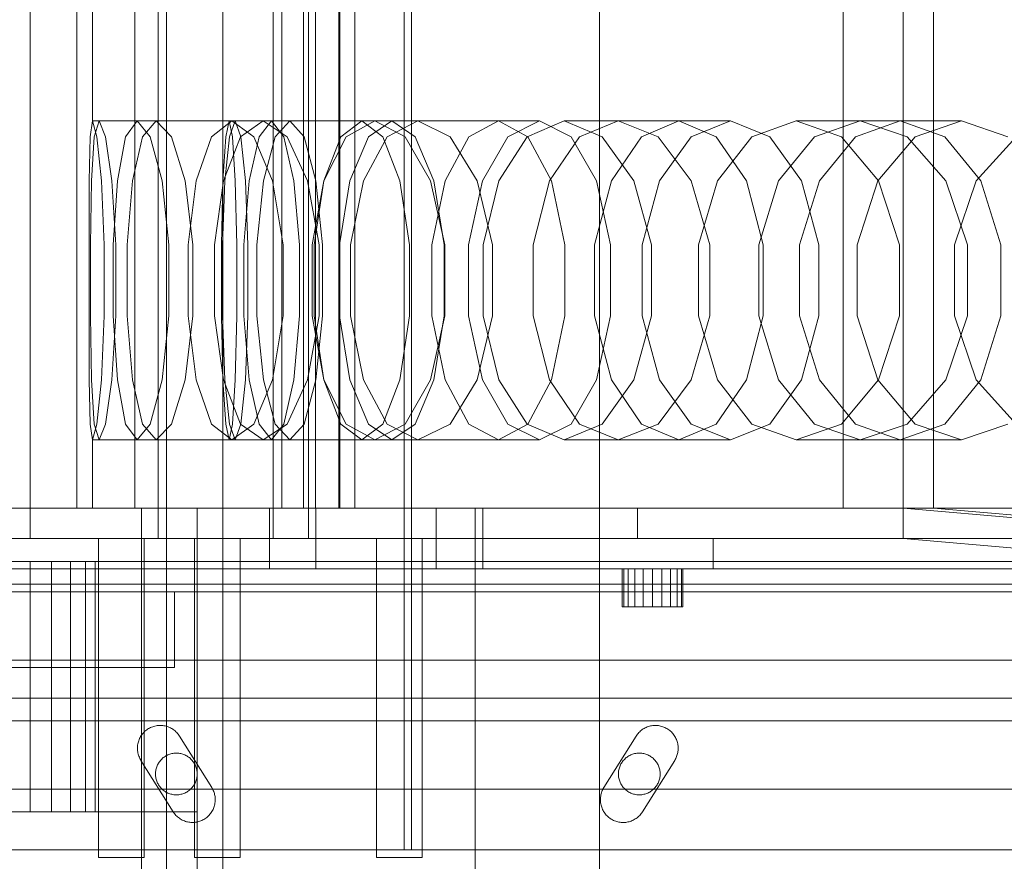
# Model space of a CAD drawing. Header units: millimetres. Extents: x -2233 to 61924, y -68080 to 6847.
# Tile 572 of 656: x 24849 to 24978, y -18206 to -18096. Entities that reach past the tile are written whole.
import ezdxf

# ---------------------------------------------------------------- set-up
doc = ezdxf.new("R2010")
doc.units = ezdxf.units.MM
for name, color, linetype, lineweight in [('superior_briquetadora', 7, 'Continuous', 0), ('superior_C02', 7, 'Continuous', 0), ('superior_C02-briq', 7, 'Continuous', 0), ('superior_C05', 7, 'Continuous', 0)]:
    doc.layers.add(name, color=color, linetype=linetype, lineweight=lineweight)

msp = doc.modelspace()

# ---------------------------------------------------------------- linework, layer by layer
at = {"layer": 'superior_briquetadora'}
for p, q in [((24850.067, -17800), (24850.067, -18160)), ((24856.196, -17800), (24856.196, -18160)), ((24863.856, -17800), (24863.856, -18160)), ((24866.92, -17800), (24866.92, -18160)), ((24882.067, -17800), (24882.067, -18160)), ((24883.199, -17800), (24883.199, -18160)), ((24886.067, -18160), (24886.067, -17800)), ((24886.712, -17800), (24886.712, -18160)), ((24887.645, -17800), (24887.645, -18160)), ((24890.709, -18160), (24890.709, -17800)), ((24890.859, -18160), (24890.859, -17800)), ((24892.841, -18160), (24892.841, -17800)), ((24957.171, -18160), (24957.171, -17800)), ((24965.067, -17800), (24965.067, -18160)), ((24969.067, -18160), (24969.067, -17800)), ((24858.29, -18091), (24858.29, -18109)), ((24857.949, -18111.08), (24858.29, -18109)), ((24876.268, -18109), (24858.29, -18109)), ((24858.29, -18109), (24858.843, -18111.08)), ((24859.129, -18109), (24858.49, -18111.08)), ((24877.069, -18109), (24859.129, -18109)), ((24859.98, -18111.08), (24859.129, -18109)), ((24862.627, -18111.08), (24864.154, -18109)), ((24881.863, -18109), (24864.154, -18109)), ((24864.154, -18109), (24865.889, -18111.08)), ((24866.658, -18109), (24864.838, -18111.08)), ((24884.252, -18109), (24866.658, -18109)), ((24868.685, -18111.08), (24866.658, -18109)), ((24873.934, -18111.08), (24876.621, -18109)), ((24876.268, -18109), (24875.821, -18111.08)), ((24876.715, -18111.08), (24876.268, -18109)), ((24876.325, -18111.08), (24877.069, -18109)), ((24893.758, -18109), (24876.621, -18109)), ((24876.621, -18109), (24879.509, -18111.08)), ((24877.069, -18109), (24877.814, -18111.08)), ((24880.747, -18109), (24877.777, -18111.08)), ((24881.863, -18109), (24880.232, -18111.08)), ((24897.695, -18109), (24880.747, -18109)), ((24883.916, -18111.08), (24880.747, -18109)), ((24883.494, -18111.08), (24881.863, -18109)), ((24882.329, -18111.08), (24884.252, -18109)), ((24884.252, -18109), (24886.176, -18111.08)), ((24893.758, -18109), (24890.971, -18111.08)), ((24891.677, -18111.08), (24895.478, -18109)), ((24896.545, -18111.08), (24893.758, -18109)), ((24894.625, -18111.08), (24897.695, -18109)), ((24911.749, -18109), (24895.478, -18109)), ((24895.478, -18109), (24899.469, -18111.08)), ((24901.155, -18109), (24897.085, -18111.08)), ((24897.695, -18109), (24900.764, -18111.08)), ((24917.166, -18109), (24901.155, -18109)), ((24905.412, -18111.08), (24901.155, -18109)), ((24911.749, -18109), (24907.854, -18111.08)), ((24915.645, -18111.08), (24911.749, -18109)), ((24913.003, -18111.08), (24917.166, -18109)), ((24915.553, -18111.08), (24920.402, -18109)), ((24917.166, -18109), (24921.329, -18111.08)), ((24935.53, -18109), (24920.402, -18109)), ((24920.402, -18109), (24925.429, -18111.08)), ((24927.533, -18109), (24922.434, -18111.08)), ((24942.334, -18109), (24927.533, -18109)), ((24932.806, -18111.08), (24927.533, -18109)), ((24935.53, -18109), (24930.592, -18111.08)), ((24940.467, -18111.08), (24935.53, -18109)), ((24937.148, -18111.08), (24942.334, -18109)), ((24942.334, -18109), (24947.519, -18111.08)), ((24945.152, -18111.08), (24950.966, -18109)), ((24964.692, -18109), (24950.966, -18109)), ((24950.966, -18109), (24956.942, -18111.08)), ((24959.429, -18109), (24953.388, -18111.08)), ((24964.692, -18109), (24958.797, -18111.08)), ((24972.767, -18109), (24959.429, -18109)), ((24965.627, -18111.08), (24959.429, -18109)), ((24970.586, -18111.08), (24964.692, -18109)), ((24966.648, -18111.08), (24972.767, -18109)), ((24972.767, -18109), (24978.885, -18111.08)), ((24857.828, -18116.906), (24857.949, -18111.08)), ((24858.49, -18111.08), (24858.13, -18116.906)), ((24858.843, -18111.08), (24859.439, -18116.906)), ((24860.814, -18116.906), (24859.98, -18111.08)), ((24861.553, -18116.906), (24862.627, -18111.08)), ((24864.838, -18111.08), (24863.528, -18116.906)), ((24865.889, -18111.08), (24867.431, -18116.906)), ((24870.46, -18116.906), (24868.685, -18111.08)), ((24871.926, -18116.906), (24873.934, -18111.08)), ((24875.821, -18111.08), (24875.463, -18116.907)), ((24877.777, -18111.08), (24875.539, -18116.906)), ((24875.728, -18116.907), (24876.325, -18111.08)), ((24877.074, -18116.907), (24876.715, -18111.08)), ((24877.814, -18111.08), (24878.411, -18116.907)), ((24880.232, -18111.08), (24878.924, -18116.907)), ((24879.509, -18111.08), (24881.971, -18116.906)), ((24880.786, -18116.907), (24882.329, -18111.08)), ((24884.802, -18116.907), (24883.494, -18111.08)), ((24886.602, -18116.906), (24883.916, -18111.08)), ((24886.176, -18111.08), (24887.718, -18116.907)), ((24890.971, -18111.08), (24888.736, -18116.907)), ((24888.769, -18116.906), (24891.677, -18111.08)), ((24892.163, -18116.907), (24894.625, -18111.08)), ((24897.085, -18111.08), (24893.959, -18116.906)), ((24898.78, -18116.907), (24896.545, -18111.08)), ((24899.469, -18111.08), (24902.808, -18116.906)), ((24900.764, -18111.08), (24903.226, -18116.907)), ((24907.854, -18111.08), (24904.73, -18116.907)), ((24908.962, -18116.906), (24905.412, -18111.08)), ((24909.664, -18116.907), (24913.003, -18111.08)), ((24911.794, -18116.906), (24915.553, -18111.08)), ((24918.769, -18116.907), (24915.645, -18111.08)), ((24922.434, -18111.08), (24918.472, -18116.906)), ((24921.329, -18111.08), (24924.668, -18116.907)), ((24925.429, -18111.08), (24929.587, -18116.906)), ((24930.592, -18111.08), (24926.633, -18116.907)), ((24937.159, -18116.906), (24932.806, -18111.08)), ((24932.99, -18116.907), (24937.148, -18111.08)), ((24944.427, -18116.907), (24940.467, -18111.08)), ((24940.606, -18116.906), (24945.152, -18111.08)), ((24947.519, -18111.08), (24951.677, -18116.907)), ((24953.388, -18111.08), (24948.658, -18116.906)), ((24958.797, -18111.08), (24954.07, -18116.907)), ((24956.942, -18111.08), (24961.85, -18116.906)), ((24961.741, -18116.907), (24966.648, -18111.08)), ((24970.71, -18116.906), (24965.627, -18111.08)), ((24975.314, -18116.907), (24970.586, -18111.08)), ((24974.714, -18116.906), (24979.968, -18111.08)), ((24857.819, -18125.326), (24857.828, -18116.906)), ((24858.13, -18116.906), (24857.989, -18125.326)), ((24859.439, -18116.906), (24859.829, -18125.326)), ((24861.335, -18125.326), (24860.814, -18116.906)), ((24861.015, -18125.326), (24861.553, -18116.906)), ((24863.528, -18116.906), (24862.858, -18125.326)), ((24867.431, -18116.906), (24868.345, -18125.326)), ((24871.503, -18125.326), (24870.46, -18116.906)), ((24870.867, -18125.326), (24871.926, -18116.906)), ((24875.539, -18116.906), (24874.353, -18125.326)), ((24875.463, -18116.907), (24875.264, -18125.327)), ((24875.396, -18125.327), (24875.728, -18116.907)), ((24877.273, -18125.327), (24877.074, -18116.907)), ((24878.924, -18116.907), (24878.198, -18125.327)), ((24878.411, -18116.907), (24878.742, -18125.327)), ((24879.93, -18125.327), (24880.786, -18116.907)), ((24881.971, -18116.906), (24883.393, -18125.326)), ((24885.528, -18125.327), (24884.802, -18116.907)), ((24888.147, -18125.326), (24886.602, -18116.906)), ((24887.208, -18125.326), (24888.769, -18116.906)), ((24888.736, -18116.907), (24887.495, -18125.327)), ((24887.718, -18116.907), (24888.575, -18125.327)), ((24890.797, -18125.327), (24892.163, -18116.907)), ((24893.959, -18116.906), (24892.276, -18125.326)), ((24900.021, -18125.327), (24898.78, -18116.907)), ((24902.808, -18116.906), (24904.714, -18125.326)), ((24904.73, -18116.907), (24902.996, -18125.327)), ((24903.226, -18116.907), (24904.592, -18125.327)), ((24907.812, -18125.327), (24909.664, -18116.907)), ((24910.985, -18125.326), (24908.962, -18116.906)), ((24909.757, -18125.326), (24911.794, -18116.906)), ((24918.472, -18116.906), (24916.321, -18125.326)), ((24920.503, -18125.327), (24918.769, -18116.907)), ((24926.633, -18116.907), (24924.435, -18125.327)), ((24924.668, -18116.907), (24926.521, -18125.327)), ((24929.587, -18116.906), (24931.945, -18125.326)), ((24930.682, -18125.327), (24932.99, -18116.907)), ((24939.624, -18125.326), (24937.159, -18116.906)), ((24938.129, -18125.326), (24940.606, -18116.906)), ((24946.624, -18125.327), (24944.427, -18116.907)), ((24948.658, -18116.906), (24946.077, -18125.326)), ((24954.07, -18116.907), (24951.446, -18125.327)), ((24951.677, -18116.907), (24953.985, -18125.327)), ((24959.017, -18125.327), (24961.741, -18116.907)), ((24961.85, -18116.906), (24964.619, -18125.326)), ((24973.575, -18125.326), (24970.71, -18116.906)), ((24971.838, -18125.326), (24974.714, -18116.906)), ((24977.937, -18125.327), (24975.314, -18116.907)), ((24857.819, -18134.674), (24857.819, -18125.326)), ((24857.989, -18125.326), (24857.989, -18134.674)), ((24859.829, -18125.326), (24859.829, -18134.674)), ((24861.015, -18134.674), (24861.015, -18125.326)), ((24861.335, -18134.674), (24861.335, -18125.326)), ((24862.858, -18125.326), (24862.858, -18134.674)), ((24868.345, -18125.326), (24868.345, -18134.674)), ((24870.867, -18134.674), (24870.867, -18125.326)), ((24871.503, -18134.674), (24871.503, -18125.326)), ((24874.353, -18125.326), (24874.353, -18134.674)), ((24875.264, -18125.327), (24875.264, -18134.673)), ((24875.396, -18134.673), (24875.396, -18125.327)), ((24877.273, -18134.673), (24877.273, -18125.327)), ((24878.198, -18125.327), (24878.198, -18134.673)), ((24878.742, -18125.327), (24878.742, -18134.673)), ((24879.93, -18134.673), (24879.93, -18125.327)), ((24883.393, -18125.326), (24883.393, -18134.674)), ((24885.528, -18134.673), (24885.528, -18125.327)), ((24887.208, -18134.674), (24887.208, -18125.326)), ((24887.495, -18125.327), (24887.495, -18134.673)), ((24888.147, -18134.674), (24888.147, -18125.326)), ((24888.575, -18125.327), (24888.575, -18134.673)), ((24890.797, -18134.673), (24890.797, -18125.327)), ((24892.276, -18125.326), (24892.276, -18134.674)), ((24900.021, -18134.673), (24900.021, -18125.327)), ((24902.996, -18125.327), (24902.996, -18134.673)), ((24904.592, -18125.327), (24904.592, -18134.673)), ((24904.714, -18125.326), (24904.715, -18134.674)), ((24907.812, -18134.673), (24907.812, -18125.327)), ((24909.757, -18134.674), (24909.757, -18125.326)), ((24910.985, -18134.674), (24910.985, -18125.326)), ((24916.321, -18125.326), (24916.321, -18134.674)), ((24920.503, -18134.673), (24920.503, -18125.327)), ((24924.435, -18125.327), (24924.435, -18134.673)), ((24926.521, -18125.327), (24926.521, -18134.673)), ((24930.682, -18134.673), (24930.682, -18125.327)), ((24931.945, -18125.326), (24931.945, -18134.674)), ((24938.129, -18134.674), (24938.129, -18125.326)), ((24939.624, -18134.674), (24939.624, -18125.326)), ((24946.077, -18125.326), (24946.076, -18134.674)), ((24946.624, -18134.673), (24946.624, -18125.327)), ((24951.446, -18125.327), (24951.446, -18134.673)), ((24953.985, -18125.327), (24953.985, -18134.673)), ((24959.017, -18134.673), (24959.017, -18125.327)), ((24964.619, -18125.326), (24964.619, -18134.674)), ((24971.838, -18134.674), (24971.838, -18125.326)), ((24973.575, -18134.674), (24973.575, -18125.326)), ((24977.937, -18134.673), (24977.937, -18125.327)), ((24857.828, -18143.094), (24857.819, -18134.674)), ((24857.989, -18134.674), (24858.13, -18143.094)), ((24859.829, -18134.674), (24859.439, -18143.094)), ((24860.814, -18143.094), (24861.335, -18134.674)), ((24861.553, -18143.094), (24861.015, -18134.674)), ((24862.858, -18134.674), (24863.528, -18143.094)), ((24868.345, -18134.674), (24867.431, -18143.094)), ((24870.46, -18143.094), (24871.503, -18134.674)), ((24871.926, -18143.094), (24870.867, -18134.674)), ((24874.353, -18134.674), (24875.539, -18143.094)), ((24875.264, -18134.673), (24875.463, -18143.093)), ((24875.728, -18143.093), (24875.396, -18134.673)), ((24877.074, -18143.093), (24877.273, -18134.673)), ((24878.198, -18134.673), (24878.924, -18143.093)), ((24878.742, -18134.673), (24878.411, -18143.093)), ((24880.786, -18143.093), (24879.93, -18134.673)), ((24883.393, -18134.674), (24881.971, -18143.094)), ((24884.802, -18143.093), (24885.528, -18134.673)), ((24886.602, -18143.094), (24888.147, -18134.674)), ((24888.769, -18143.094), (24887.208, -18134.674)), ((24887.495, -18134.673), (24888.736, -18143.093)), ((24888.575, -18134.673), (24887.718, -18143.093)), ((24892.163, -18143.093), (24890.797, -18134.673)), ((24892.276, -18134.674), (24893.959, -18143.094)), ((24898.78, -18143.093), (24900.021, -18134.673)), ((24904.715, -18134.674), (24902.808, -18143.094)), ((24902.996, -18134.673), (24904.73, -18143.093)), ((24904.592, -18134.673), (24903.226, -18143.093)), ((24909.664, -18143.093), (24907.812, -18134.673)), ((24908.962, -18143.094), (24910.985, -18134.674)), ((24911.794, -18143.094), (24909.757, -18134.674)), ((24916.321, -18134.674), (24918.472, -18143.094)), ((24918.769, -18143.093), (24920.503, -18134.673)), ((24924.435, -18134.673), (24926.633, -18143.093)), ((24926.521, -18134.673), (24924.668, -18143.093)), ((24931.945, -18134.674), (24929.587, -18143.094)), ((24932.99, -18143.093), (24930.682, -18134.673)), ((24937.159, -18143.094), (24939.624, -18134.674)), ((24940.606, -18143.094), (24938.129, -18134.674)), ((24944.427, -18143.093), (24946.624, -18134.673)), ((24946.076, -18134.674), (24948.658, -18143.094)), ((24951.446, -18134.673), (24954.07, -18143.093)), ((24953.985, -18134.673), (24951.677, -18143.093)), ((24961.741, -18143.093), (24959.017, -18134.673)), ((24964.619, -18134.674), (24961.85, -18143.094)), ((24970.71, -18143.094), (24973.575, -18134.674)), ((24974.714, -18143.094), (24971.838, -18134.674)), ((24975.314, -18143.093), (24977.937, -18134.673)), ((24857.949, -18148.92), (24857.828, -18143.094)), ((24858.13, -18143.094), (24858.49, -18148.92)), ((24859.439, -18143.094), (24858.843, -18148.92)), ((24859.98, -18148.92), (24860.814, -18143.094)), ((24862.627, -18148.92), (24861.553, -18143.094)), ((24863.528, -18143.094), (24864.838, -18148.92)), ((24867.431, -18143.094), (24865.889, -18148.92)), ((24868.685, -18148.92), (24870.46, -18143.094)), ((24873.934, -18148.92), (24871.926, -18143.094)), ((24875.463, -18143.093), (24875.821, -18148.92)), ((24875.539, -18143.094), (24877.777, -18148.92)), ((24876.325, -18148.92), (24875.728, -18143.093)), ((24876.715, -18148.92), (24877.074, -18143.093)), ((24878.411, -18143.093), (24877.814, -18148.92)), ((24878.924, -18143.093), (24880.232, -18148.92)), ((24881.971, -18143.094), (24879.509, -18148.92)), ((24882.329, -18148.92), (24880.786, -18143.093)), ((24883.494, -18148.92), (24884.802, -18143.093)), ((24883.916, -18148.92), (24886.602, -18143.094)), ((24887.718, -18143.093), (24886.176, -18148.92)), ((24888.736, -18143.093), (24890.971, -18148.92)), ((24891.677, -18148.92), (24888.769, -18143.094)), ((24894.625, -18148.92), (24892.163, -18143.093)), ((24893.959, -18143.094), (24897.086, -18148.92)), ((24896.545, -18148.92), (24898.78, -18143.093)), ((24902.808, -18143.094), (24899.469, -18148.92)), ((24903.226, -18143.093), (24900.764, -18148.92)), ((24904.73, -18143.093), (24907.854, -18148.92)), ((24905.412, -18148.92), (24908.962, -18143.094)), ((24913.003, -18148.92), (24909.664, -18143.093)), ((24915.553, -18148.92), (24911.794, -18143.094)), ((24915.645, -18148.92), (24918.769, -18143.093)), ((24918.472, -18143.094), (24922.434, -18148.92)), ((24924.668, -18143.093), (24921.329, -18148.92)), ((24929.587, -18143.094), (24925.428, -18148.92)), ((24926.633, -18143.093), (24930.592, -18148.92)), ((24932.806, -18148.92), (24937.159, -18143.094)), ((24937.148, -18148.92), (24932.99, -18143.093)), ((24940.467, -18148.92), (24944.427, -18143.093)), ((24945.152, -18148.92), (24940.606, -18143.094)), ((24951.677, -18143.093), (24947.519, -18148.92)), ((24948.658, -18143.094), (24953.388, -18148.92)), ((24954.07, -18143.093), (24958.797, -18148.92)), ((24961.85, -18143.094), (24956.942, -18148.92)), ((24966.648, -18148.92), (24961.741, -18143.093)), ((24965.627, -18148.92), (24970.71, -18143.094)), ((24970.586, -18148.92), (24975.314, -18143.093)), ((24979.968, -18148.92), (24974.714, -18143.094)), ((24858.29, -18151), (24857.949, -18148.92)), ((24858.843, -18148.92), (24858.29, -18151)), ((24858.49, -18148.92), (24859.129, -18151)), ((24859.129, -18151), (24859.98, -18148.92)), ((24864.154, -18151), (24862.627, -18148.92)), ((24865.889, -18148.92), (24864.154, -18151)), ((24864.838, -18148.92), (24866.658, -18151)), ((24866.658, -18151), (24868.685, -18148.92)), ((24876.621, -18151), (24873.934, -18148.92)), ((24875.821, -18148.92), (24876.268, -18151)), ((24876.268, -18151), (24876.715, -18148.92)), ((24877.069, -18151), (24876.325, -18148.92)), ((24879.509, -18148.92), (24876.621, -18151)), ((24877.814, -18148.92), (24877.069, -18151)), ((24877.777, -18148.92), (24880.747, -18151)), ((24880.232, -18148.92), (24881.863, -18151)), ((24880.747, -18151), (24883.916, -18148.92)), ((24881.863, -18151), (24883.494, -18148.92)), ((24884.252, -18151), (24882.329, -18148.92)), ((24886.176, -18148.92), (24884.252, -18151)), ((24890.971, -18148.92), (24893.758, -18151)), ((24895.478, -18151), (24891.677, -18148.92)), ((24893.758, -18151), (24896.545, -18148.92)), ((24897.695, -18151), (24894.625, -18148.92)), ((24899.469, -18148.92), (24895.478, -18151)), ((24897.086, -18148.92), (24901.155, -18151)), ((24900.764, -18148.92), (24897.695, -18151)), ((24901.155, -18151), (24905.412, -18148.92)), ((24907.854, -18148.92), (24911.749, -18151)), ((24911.749, -18151), (24915.645, -18148.92)), ((24917.166, -18151), (24913.003, -18148.92)), ((24920.402, -18151), (24915.553, -18148.92)), ((24921.329, -18148.92), (24917.166, -18151)), ((24925.428, -18148.92), (24920.402, -18151)), ((24922.434, -18148.92), (24927.533, -18151)), ((24927.533, -18151), (24932.806, -18148.92)), ((24930.592, -18148.92), (24935.53, -18151)), ((24935.53, -18151), (24940.467, -18148.92)), ((24942.334, -18151), (24937.148, -18148.92)), ((24947.519, -18148.92), (24942.334, -18151)), ((24950.966, -18151), (24945.152, -18148.92)), ((24956.942, -18148.92), (24950.966, -18151)), ((24953.388, -18148.92), (24959.429, -18151)), ((24958.797, -18148.92), (24964.692, -18151)), ((24959.429, -18151), (24965.627, -18148.92)), ((24964.692, -18151), (24970.586, -18148.92)), ((24972.767, -18151), (24966.648, -18148.92)), ((24978.885, -18148.92), (24972.767, -18151)), ((24876.268, -18151), (24858.29, -18151)), ((24858.29, -18151), (24858.29, -18160)), ((24877.069, -18151), (24859.129, -18151)), ((24881.863, -18151), (24864.154, -18151)), ((24884.252, -18151), (24866.658, -18151)), ((24893.758, -18151), (24876.621, -18151)), ((24897.695, -18151), (24880.747, -18151)), ((24911.749, -18151), (24895.478, -18151)), ((24917.166, -18151), (24901.155, -18151)), ((24935.53, -18151), (24920.402, -18151)), ((24942.334, -18151), (24927.533, -18151)), ((24964.692, -18151), (24950.966, -18151)), ((24972.767, -18151), (24959.429, -18151)), ((24965.067, -18160), (24735.067, -18160)), ((24770.067, -18160), (24930.067, -18160)), ((24813.423, -18160), (24850.067, -18160)), ((24882.067, -18160), (24818.067, -18160)), ((24992.28, -18160), (24827.086, -18160)), ((24828.067, -18160), (24872.067, -18160)), ((25003.55, -18160), (24833.215, -18160)), ((24850.067, -18160), (24833.215, -18160)), ((24833.215, -18160), (24998.408, -18160)), ((25011.114, -18160), (24836.279, -18160)), ((24836.279, -18160), (25006.614, -18160)), ((25028.416, -18160), (24843.939, -18160)), ((24850.067, -18160), (24843.939, -18160)), ((24843.939, -18160), (25018.774, -18160)), ((24850.067, -18160), (25034.545, -18160)), ((24850.067, -18164), (24850.067, -18160)), ((24886.712, -18160), (24850.067, -18160)), ((24856.196, -18160), (24850.067, -18160)), ((24866.92, -18160), (24850.067, -18160)), ((24856.196, -18160), (24892.841, -18160)), ((24883.199, -18160), (24856.196, -18160)), ((24863.856, -18160), (24856.196, -18160)), ((24858.353, -18160), (24857.818, -18160)), ((24857.818, -18160), (24858.29, -18160)), ((24858.29, -18160), (24859.768, -18160)), ((24859.893, -18160), (24858.353, -18160)), ((24859.768, -18160), (24862.247, -18160)), ((24862.435, -18160), (24859.893, -18160)), ((24862.247, -18160), (24865.722, -18160)), ((24865.972, -18160), (24862.435, -18160)), ((24863.856, -18160), (24890.859, -18160)), ((24887.645, -18160), (24863.856, -18160)), ((24866.92, -18160), (24863.856, -18160)), ((24864.712, -18210), (24864.712, -18160)), ((24864.712, -18160), (24908.712, -18160)), ((24864.712, -18164), (24864.712, -18160)), ((24865.722, -18160), (24870.184, -18160)), ((24870.495, -18160), (24865.972, -18160)), ((24866.92, -18160), (24890.709, -18160)), ((24903.565, -18160), (24866.92, -18160)), ((24866.92, -18164), (24866.92, -18160)), ((24870.184, -18160), (24875.621, -18160)), ((24875.993, -18160), (24870.495, -18160)), ((24872.067, -18160), (24872.067, -18210)), ((24872.067, -18160), (24872.067, -18164)), ((24875.621, -18160), (24882.019, -18160)), ((24882.45, -18160), (24875.993, -18160)), ((24903.565, -18160), (24881.578, -18160)), ((24881.578, -18160), (24887.707, -18160)), ((24881.578, -18168), (24881.578, -18160)), ((24882.019, -18160), (24889.362, -18160)), ((24965.067, -18160), (24882.067, -18160)), ((24882.067, -18164), (24882.067, -18160)), ((24886.067, -18160), (24882.067, -18160)), ((24889.852, -18160), (24882.45, -18160)), ((24883.199, -18160), (24890.859, -18160)), ((24969.067, -18160), (24886.067, -18160)), ((24886.712, -18160), (24892.841, -18160)), ((24886.712, -18160), (24903.565, -18160)), ((24886.712, -18164), (24886.712, -18160)), ((24887.645, -18160), (24890.709, -18160)), ((24887.707, -18160), (24909.694, -18160)), ((24887.707, -18168), (24887.707, -18160)), ((24889.362, -18160), (24897.631, -18160)), ((24898.178, -18160), (24889.852, -18160)), ((24897.631, -18160), (24906.804, -18160)), ((24907.407, -18160), (24898.178, -18160)), ((24903.565, -18160), (24903.565, -18164)), ((24909.694, -18160), (24903.565, -18160)), ((24903.565, -18160), (24903.565, -18168)), ((24906.804, -18160), (24916.859, -18160)), ((24917.516, -18160), (24907.407, -18160)), ((24908.712, -18160), (24908.712, -18210)), ((24908.712, -18160), (24908.712, -18164)), ((24909.694, -18168), (24909.694, -18160)), ((24916.859, -18160), (24927.769, -18160)), ((24928.478, -18160), (24917.516, -18160)), ((24927.769, -18160), (24939.506, -18160)), ((24940.266, -18160), (24928.478, -18160)), ((24930.067, -18164), (24930.067, -18160)), ((24930.067, -18160), (24965.067, -18160)), ((24939.506, -18160), (24952.04, -18160)), ((24952.85, -18160), (24940.266, -18160)), ((24952.04, -18160), (24965.34, -18160)), ((24966.196, -18160), (24952.85, -18160)), ((24959.747, -18160), (24957.171, -18160)), ((24957.171, -18160), (24961.437, -18160)), ((24968.774, -18160), (24959.747, -18160)), ((24961.437, -18160), (24971.896, -18160)), ((25047.067, -18167), (24965.067, -18160)), ((24965.067, -18164), (24965.067, -18160)), ((24969.067, -18160), (24965.067, -18160)), ((24965.34, -18160), (24979.37, -18160)), ((24980.271, -18160), (24966.196, -18160)), ((24982.877, -18160), (24968.774, -18160)), ((25051.067, -18167), (24969.067, -18160)), ((24971.896, -18160), (24986.956, -18160)), ((24735.067, -18164), (24965.067, -18164)), ((24760.067, -18164), (24940.067, -18164)), ((24930.067, -18164), (24770.067, -18164)), ((24813.423, -18164), (24850.067, -18164)), ((24818.067, -18164), (24882.067, -18164)), ((24872.067, -18164), (24828.067, -18164)), ((25003.55, -18164), (24833.215, -18164)), ((24833.215, -18164), (24850.067, -18164)), ((24850.067, -18164), (25034.545, -18164)), ((24886.712, -18164), (24850.067, -18164)), ((24850.067, -18164), (24866.92, -18164)), ((24859.067, -18206), (24859.067, -18164)), ((24859.067, -18164), (24865.067, -18164)), ((24908.712, -18164), (24864.712, -18164)), ((24865.067, -18164), (24865.067, -18206)), ((24866.92, -18164), (24903.565, -18164)), ((24871.712, -18206), (24871.712, -18164)), ((24871.712, -18164), (24877.712, -18164)), ((24877.712, -18164), (24877.712, -18206)), ((24882.067, -18164), (24965.067, -18164)), ((24903.565, -18164), (24886.712, -18164)), ((24895.712, -18206), (24895.712, -18164)), ((24895.712, -18164), (24901.712, -18164)), ((24901.712, -18164), (24901.712, -18206)), ((24965.067, -18164), (24930.067, -18164)), ((24940.067, -18164), (24940.067, -18168)), ((24965.067, -18164), (25047.067, -18171)), ((24650.067, -18167), (25050.067, -18167)), ((24653.067, -18167), (25047.067, -18167)), ((24940.067, -18168), (24760.067, -18168)), ((24827.086, -18168), (24992.28, -18168)), ((24998.408, -18168), (24833.215, -18168)), ((24850.067, -18167), (24847.286, -18167)), ((24852.849, -18167), (24850.067, -18167)), ((24850.067, -18200), (24850.067, -18167)), ((24855.358, -18167), (24852.849, -18167)), ((24852.849, -18200), (24852.849, -18167)), ((24857.349, -18167), (24855.358, -18167)), ((24855.358, -18200), (24855.358, -18167)), ((24858.627, -18167), (24857.349, -18167)), ((24857.349, -18200), (24857.349, -18167)), ((24859.067, -18167), (24858.627, -18167)), ((24858.627, -18200), (24858.627, -18167)), ((24859.067, -18167), (24859.067, -18200)), ((24887.707, -18168), (24881.578, -18168)), ((24881.578, -18168), (24903.565, -18168)), ((24909.694, -18168), (24887.707, -18168)), ((24903.565, -18168), (24909.694, -18168)), ((24928.263, -18168), (24928.067, -18168)), ((24928.067, -18173), (24928.067, -18168)), ((24928.831, -18168), (24928.263, -18168)), ((24928.263, -18173), (24928.263, -18168)), ((24929.716, -18168), (24928.831, -18168)), ((24928.831, -18173), (24928.831, -18168)), ((24930.831, -18168), (24929.716, -18168)), ((24929.716, -18173), (24929.716, -18168)), ((24932.067, -18168), (24930.831, -18168)), ((24930.831, -18173), (24930.831, -18168)), ((24933.304, -18168), (24932.067, -18168)), ((24932.067, -18173), (24932.067, -18168)), ((24934.419, -18168), (24933.304, -18168)), ((24933.304, -18173), (24933.304, -18168)), ((24935.304, -18168), (24934.419, -18168)), ((24934.419, -18173), (24934.419, -18168)), ((24935.872, -18168), (24935.304, -18168)), ((24935.304, -18173), (24935.304, -18168)), ((24936.067, -18168), (24935.872, -18168)), ((24935.872, -18173), (24935.872, -18168)), ((24936.067, -18168), (24936.067, -18173)), ((24650.067, -18170), (25050.067, -18170)), ((24623.067, -18171), (25077.067, -18171)), ((25047.067, -18171), (24653.067, -18171)), ((24831.067, -18171), (24869.067, -18171)), ((24869.067, -18171), (24869.067, -18181)), ((24928.263, -18173), (24928.067, -18173)), ((24928.831, -18173), (24928.263, -18173)), ((24929.716, -18173), (24928.831, -18173)), ((24930.831, -18173), (24929.716, -18173)), ((24932.067, -18173), (24930.831, -18173)), ((24933.304, -18173), (24932.067, -18173)), ((24934.419, -18173), (24933.304, -18173)), ((24935.304, -18173), (24934.419, -18173)), ((24935.872, -18173), (24935.304, -18173)), ((24935.872, -18173), (24936.067, -18173)), ((24869.067, -18181), (24831.067, -18181)), ((25077.067, -18197), (24623.067, -18197)), ((24828.067, -18200), (24872.067, -18200)), ((24850.067, -18200), (24847.286, -18200)), ((24852.849, -18200), (24850.067, -18200)), ((24855.358, -18200), (24852.849, -18200)), ((24857.349, -18200), (24855.358, -18200)), ((24858.627, -18200), (24857.349, -18200)), ((24858.627, -18200), (24859.067, -18200)), ((24872.067, -18200), (24872.067, -18225)), ((24865.067, -18206), (24859.067, -18206)), ((24877.712, -18206), (24871.712, -18206)), ((24901.712, -18206), (24895.712, -18206))]:
    msp.add_line(p, q, dxfattribs=at)
at = {"layer": 'superior_C02'}
for p, q in [((24868.001, -18300), (24868.001, -17700)), ((24875.452, -17700), (24875.452, -18300))]:
    msp.add_line(p, q, dxfattribs=at)
at = {"layer": 'superior_C02-briq'}
msp.add_line((24925.067, -18275), (24925.067, -17725), dxfattribs=at)
at = {"layer": 'superior_C05'}
for p, q in [((24899.317, -18205), (24899.317, -17755)), ((24900.317, -18205), (24900.317, -17755)), ((24250.067, -18180), (26750.067, -18180)), ((24310.067, -18185), (26690.067, -18185)), ((24310.067, -18188), (26690.067, -18188)), ((24866.347, -18188.733), (24866.204, -18188.779)), ((24866.491, -18188.694), (24866.347, -18188.733)), ((24866.638, -18188.663), (24866.491, -18188.694)), ((24866.785, -18188.639), (24866.638, -18188.663)), ((24866.934, -18188.622), (24866.785, -18188.639)), ((24867.083, -18188.613), (24866.934, -18188.622)), ((24867.233, -18188.611), (24867.083, -18188.613)), ((24867.382, -18188.617), (24867.233, -18188.611)), ((24867.531, -18188.63), (24867.382, -18188.617)), ((24867.679, -18188.651), (24867.531, -18188.63)), ((24867.826, -18188.679), (24867.679, -18188.651)), ((24867.972, -18188.714), (24867.826, -18188.679)), ((24868.115, -18188.757), (24867.972, -18188.714)), ((24868.256, -18188.806), (24868.115, -18188.757)), ((24931.511, -18188.759), (24931.371, -18188.809)), ((24931.654, -18188.717), (24931.511, -18188.759)), ((24931.798, -18188.681), (24931.654, -18188.717)), ((24931.944, -18188.653), (24931.798, -18188.681)), ((24932.092, -18188.632), (24931.944, -18188.653)), ((24932.24, -18188.618), (24932.092, -18188.632)), ((24932.389, -18188.612), (24932.24, -18188.618)), ((24932.538, -18188.613), (24932.389, -18188.612)), ((24932.687, -18188.621), (24932.538, -18188.613)), ((24932.835, -18188.637), (24932.687, -18188.621)), ((24932.982, -18188.66), (24932.835, -18188.637)), ((24933.128, -18188.69), (24932.982, -18188.66)), ((24933.272, -18188.728), (24933.128, -18188.69)), ((24933.414, -18188.773), (24933.272, -18188.728)), ((24864.695, -18189.95), (24864.615, -18190.076)), ((24864.78, -18189.827), (24864.695, -18189.95)), ((24864.872, -18189.709), (24864.78, -18189.827)), ((24864.97, -18189.596), (24864.872, -18189.709)), ((24865.073, -18189.488), (24864.97, -18189.596)), ((24865.182, -18189.385), (24865.073, -18189.488)), ((24865.295, -18189.287), (24865.182, -18189.385)), ((24865.413, -18189.196), (24865.295, -18189.287)), ((24865.536, -18189.11), (24865.413, -18189.196)), ((24865.663, -18189.031), (24865.536, -18189.11)), ((24865.793, -18188.957), (24865.663, -18189.031)), ((24865.927, -18188.891), (24865.793, -18188.957)), ((24866.064, -18188.831), (24865.927, -18188.891)), ((24866.204, -18188.779), (24866.064, -18188.831)), ((24868.395, -18188.863), (24868.256, -18188.806)), ((24868.53, -18188.926), (24868.395, -18188.863)), ((24868.662, -18188.996), (24868.53, -18188.926)), ((24868.791, -18189.072), (24868.662, -18188.996)), ((24868.916, -18189.155), (24868.791, -18189.072)), ((24869.036, -18189.244), (24868.916, -18189.155)), ((24869.152, -18189.339), (24869.036, -18189.244)), ((24869.262, -18189.44), (24869.152, -18189.339)), ((24869.368, -18189.545), (24869.262, -18189.44)), ((24869.468, -18189.656), (24869.368, -18189.545)), ((24869.563, -18189.772), (24869.468, -18189.656)), ((24869.652, -18189.893), (24869.563, -18189.772)), ((24869.734, -18190.017), (24869.652, -18189.893)), ((24869.734, -18190.017), (24873.984, -18196.795)), ((24925.651, -18196.795), (24929.901, -18190.017)), ((24929.901, -18190.017), (24929.983, -18189.893)), ((24930.071, -18189.773), (24929.983, -18189.893)), ((24930.165, -18189.658), (24930.071, -18189.773)), ((24930.265, -18189.547), (24930.165, -18189.658)), ((24930.37, -18189.442), (24930.265, -18189.547)), ((24930.48, -18189.342), (24930.37, -18189.442)), ((24930.595, -18189.247), (24930.48, -18189.342)), ((24930.715, -18189.158), (24930.595, -18189.247)), ((24930.839, -18189.076), (24930.715, -18189.158)), ((24930.967, -18188.999), (24930.839, -18189.076)), ((24931.098, -18188.929), (24930.967, -18188.999)), ((24931.233, -18188.866), (24931.098, -18188.929)), ((24931.371, -18188.809), (24931.233, -18188.866)), ((24933.553, -18188.824), (24933.414, -18188.773)), ((24933.69, -18188.883), (24933.553, -18188.824)), ((24933.824, -18188.948), (24933.69, -18188.883)), ((24933.955, -18189.02), (24933.824, -18188.948)), ((24934.081, -18189.098), (24933.955, -18189.02)), ((24934.204, -18189.183), (24934.081, -18189.098)), ((24934.322, -18189.273), (24934.204, -18189.183)), ((24934.436, -18189.369), (24934.322, -18189.273)), ((24934.545, -18189.471), (24934.436, -18189.369)), ((24934.648, -18189.578), (24934.545, -18189.471)), ((24934.747, -18189.69), (24934.648, -18189.578)), ((24934.839, -18189.807), (24934.747, -18189.69)), ((24934.926, -18189.928), (24934.839, -18189.807)), ((24935.006, -18190.053), (24934.926, -18189.928)), ((24935.08, -18190.182), (24935.006, -18190.053)), ((24864.204, -18191.347), (24864.195, -18191.496)), ((24864.221, -18191.198), (24864.204, -18191.347)), ((24864.245, -18191.051), (24864.221, -18191.198)), ((24864.277, -18190.904), (24864.245, -18191.051)), ((24864.316, -18190.76), (24864.277, -18190.904)), ((24864.362, -18190.618), (24864.316, -18190.76)), ((24864.415, -18190.478), (24864.362, -18190.618)), ((24864.475, -18190.341), (24864.415, -18190.478)), ((24864.542, -18190.207), (24864.475, -18190.341)), ((24864.615, -18190.076), (24864.542, -18190.207)), ((24935.148, -18190.315), (24935.08, -18190.182)), ((24935.209, -18190.451), (24935.148, -18190.315)), ((24935.263, -18190.589), (24935.209, -18190.451)), ((24935.31, -18190.731), (24935.263, -18190.589)), ((24935.35, -18190.874), (24935.31, -18190.731)), ((24935.383, -18191.019), (24935.35, -18190.874)), ((24935.409, -18191.166), (24935.383, -18191.019)), ((24935.428, -18191.314), (24935.409, -18191.166)), ((24935.439, -18191.462), (24935.428, -18191.314)), ((24864.195, -18191.496), (24864.193, -18191.646)), ((24864.193, -18191.646), (24864.198, -18191.795)), ((24864.198, -18191.795), (24864.211, -18191.944)), ((24864.211, -18191.944), (24864.231, -18192.092)), ((24864.231, -18192.092), (24864.259, -18192.239)), ((24864.259, -18192.239), (24864.294, -18192.385)), ((24864.294, -18192.385), (24864.336, -18192.528)), ((24864.336, -18192.528), (24864.385, -18192.67)), ((24867.942, -18192.618), (24867.825, -18192.69)), ((24868.063, -18192.553), (24867.942, -18192.618)), ((24868.186, -18192.493), (24868.063, -18192.553)), ((24868.313, -18192.44), (24868.186, -18192.493)), ((24868.442, -18192.393), (24868.313, -18192.44)), ((24868.573, -18192.353), (24868.442, -18192.393)), ((24868.706, -18192.319), (24868.573, -18192.353)), ((24868.84, -18192.292), (24868.706, -18192.319)), ((24868.976, -18192.271), (24868.84, -18192.292)), ((24869.112, -18192.258), (24868.976, -18192.271)), ((24869.249, -18192.251), (24869.112, -18192.258)), ((24869.386, -18192.251), (24869.249, -18192.251)), ((24869.523, -18192.258), (24869.386, -18192.251)), ((24869.659, -18192.271), (24869.523, -18192.258)), ((24869.795, -18192.292), (24869.659, -18192.271)), ((24869.929, -18192.319), (24869.795, -18192.292)), ((24870.062, -18192.353), (24869.929, -18192.319)), ((24870.193, -18192.393), (24870.062, -18192.353)), ((24870.322, -18192.44), (24870.193, -18192.393)), ((24870.449, -18192.493), (24870.322, -18192.44)), ((24870.572, -18192.553), (24870.449, -18192.493)), ((24870.692, -18192.618), (24870.572, -18192.553)), ((24870.809, -18192.69), (24870.692, -18192.618)), ((24928.942, -18192.618), (24928.825, -18192.69)), ((24929.063, -18192.553), (24928.942, -18192.618)), ((24929.186, -18192.493), (24929.063, -18192.553)), ((24929.313, -18192.44), (24929.186, -18192.493)), ((24929.442, -18192.393), (24929.313, -18192.44)), ((24929.573, -18192.353), (24929.442, -18192.393)), ((24929.706, -18192.319), (24929.573, -18192.353)), ((24929.84, -18192.292), (24929.706, -18192.319)), ((24929.976, -18192.271), (24929.84, -18192.292)), ((24930.112, -18192.258), (24929.976, -18192.271)), ((24930.249, -18192.251), (24930.112, -18192.258)), ((24930.386, -18192.251), (24930.249, -18192.251)), ((24930.523, -18192.258), (24930.386, -18192.251)), ((24930.659, -18192.271), (24930.523, -18192.258)), ((24930.795, -18192.292), (24930.659, -18192.271)), ((24930.929, -18192.319), (24930.795, -18192.292)), ((24931.062, -18192.353), (24930.929, -18192.319)), ((24931.193, -18192.393), (24931.062, -18192.353)), ((24931.322, -18192.44), (24931.193, -18192.393)), ((24931.449, -18192.493), (24931.322, -18192.44)), ((24931.572, -18192.553), (24931.449, -18192.493)), ((24931.692, -18192.618), (24931.572, -18192.553)), ((24931.809, -18192.69), (24931.692, -18192.618)), ((24935.236, -18192.705), (24935.284, -18192.574)), ((24935.284, -18192.574), (24935.326, -18192.44)), ((24935.326, -18192.44), (24935.361, -18192.305)), ((24935.361, -18192.305), (24935.39, -18192.168)), ((24935.39, -18192.168), (24935.413, -18192.03)), ((24935.413, -18192.03), (24935.429, -18191.891)), ((24935.429, -18191.891), (24935.439, -18191.751)), ((24935.442, -18191.611), (24935.439, -18191.462)), ((24935.442, -18191.611), (24935.439, -18191.751)), ((24864.385, -18192.67), (24864.442, -18192.808)), ((24864.442, -18192.808), (24864.505, -18192.944)), ((24864.505, -18192.944), (24864.575, -18193.076)), ((24864.651, -18193.205), (24864.575, -18193.076)), ((24868.901, -18199.983), (24864.651, -18193.205)), ((24866.783, -18193.932), (24866.733, -18194.059)), ((24866.84, -18193.807), (24866.783, -18193.932)), ((24866.902, -18193.685), (24866.84, -18193.807)), ((24866.971, -18193.566), (24866.902, -18193.685)), ((24867.045, -18193.451), (24866.971, -18193.566)), ((24867.125, -18193.34), (24867.045, -18193.451)), ((24867.211, -18193.232), (24867.125, -18193.34)), ((24867.302, -18193.13), (24867.211, -18193.232)), ((24867.397, -18193.031), (24867.302, -18193.13)), ((24867.498, -18192.938), (24867.397, -18193.031)), ((24867.603, -18192.85), (24867.498, -18192.938)), ((24867.712, -18192.767), (24867.603, -18192.85)), ((24867.825, -18192.69), (24867.712, -18192.767)), ((24870.923, -18192.767), (24870.809, -18192.69)), ((24871.032, -18192.85), (24870.923, -18192.767)), ((24871.137, -18192.938), (24871.032, -18192.85)), ((24871.238, -18193.031), (24871.137, -18192.938)), ((24871.333, -18193.13), (24871.238, -18193.031)), ((24871.424, -18193.232), (24871.333, -18193.13)), ((24871.51, -18193.34), (24871.424, -18193.232)), ((24871.59, -18193.451), (24871.51, -18193.34)), ((24871.664, -18193.566), (24871.59, -18193.451)), ((24871.733, -18193.685), (24871.664, -18193.566)), ((24871.795, -18193.807), (24871.733, -18193.685)), ((24871.852, -18193.932), (24871.795, -18193.807)), ((24871.902, -18194.059), (24871.852, -18193.932)), ((24927.783, -18193.932), (24927.733, -18194.059)), ((24927.84, -18193.807), (24927.783, -18193.932)), ((24927.902, -18193.685), (24927.84, -18193.807)), ((24927.971, -18193.566), (24927.902, -18193.685)), ((24928.045, -18193.451), (24927.971, -18193.566)), ((24928.125, -18193.34), (24928.045, -18193.451)), ((24928.211, -18193.232), (24928.125, -18193.34)), ((24928.302, -18193.13), (24928.211, -18193.232)), ((24928.397, -18193.031), (24928.302, -18193.13)), ((24928.498, -18192.938), (24928.397, -18193.031)), ((24928.603, -18192.85), (24928.498, -18192.938)), ((24928.712, -18192.767), (24928.603, -18192.85)), ((24928.825, -18192.69), (24928.712, -18192.767)), ((24930.734, -18199.983), (24934.984, -18193.205)), ((24931.923, -18192.767), (24931.809, -18192.69)), ((24932.032, -18192.85), (24931.923, -18192.767)), ((24932.137, -18192.938), (24932.032, -18192.85)), ((24932.238, -18193.031), (24932.137, -18192.938)), ((24932.333, -18193.13), (24932.238, -18193.031)), ((24932.424, -18193.232), (24932.333, -18193.13)), ((24932.51, -18193.34), (24932.424, -18193.232)), ((24932.59, -18193.451), (24932.51, -18193.34)), ((24932.664, -18193.566), (24932.59, -18193.451)), ((24932.733, -18193.685), (24932.664, -18193.566)), ((24932.795, -18193.807), (24932.733, -18193.685)), ((24932.852, -18193.932), (24932.795, -18193.807)), ((24932.902, -18194.059), (24932.852, -18193.932)), ((24934.984, -18193.205), (24935.056, -18193.085)), ((24935.056, -18193.085), (24935.122, -18192.961)), ((24935.122, -18192.961), (24935.182, -18192.835)), ((24935.182, -18192.835), (24935.236, -18192.705)), ((24866.571, -18194.863), (24866.567, -18195)), ((24866.567, -18195), (24866.571, -18195.137)), ((24866.581, -18194.726), (24866.571, -18194.863)), ((24866.571, -18195.137), (24866.581, -18195.274)), ((24866.598, -18194.59), (24866.581, -18194.726)), ((24866.622, -18194.455), (24866.598, -18194.59)), ((24866.653, -18194.321), (24866.622, -18194.455)), ((24866.69, -18194.189), (24866.653, -18194.321)), ((24866.733, -18194.059), (24866.69, -18194.189)), ((24871.945, -18194.189), (24871.902, -18194.059)), ((24871.982, -18194.321), (24871.945, -18194.189)), ((24872.013, -18194.455), (24871.982, -18194.321)), ((24872.037, -18194.59), (24872.013, -18194.455)), ((24872.054, -18194.726), (24872.037, -18194.59)), ((24872.064, -18194.863), (24872.054, -18194.726)), ((24872.054, -18195.274), (24872.064, -18195.137)), ((24872.067, -18195), (24872.064, -18194.863)), ((24872.067, -18195), (24872.064, -18195.137)), ((24927.571, -18194.863), (24927.567, -18195)), ((24927.567, -18195), (24927.571, -18195.137)), ((24927.581, -18194.726), (24927.571, -18194.863)), ((24927.571, -18195.137), (24927.581, -18195.274)), ((24927.598, -18194.59), (24927.581, -18194.726)), ((24927.622, -18194.455), (24927.598, -18194.59)), ((24927.653, -18194.321), (24927.622, -18194.455)), ((24927.69, -18194.189), (24927.653, -18194.321)), ((24927.733, -18194.059), (24927.69, -18194.189)), ((24932.945, -18194.189), (24932.902, -18194.059)), ((24932.982, -18194.321), (24932.945, -18194.189)), ((24933.013, -18194.455), (24932.982, -18194.321)), ((24933.037, -18194.59), (24933.013, -18194.455)), ((24933.054, -18194.726), (24933.037, -18194.59)), ((24933.064, -18194.863), (24933.054, -18194.726)), ((24933.054, -18195.274), (24933.064, -18195.137)), ((24933.067, -18195), (24933.064, -18194.863)), ((24933.067, -18195), (24933.064, -18195.137)), ((24866.581, -18195.274), (24866.598, -18195.41)), ((24866.598, -18195.41), (24866.622, -18195.545)), ((24866.622, -18195.545), (24866.653, -18195.679)), ((24866.653, -18195.679), (24866.69, -18195.811)), ((24866.69, -18195.811), (24866.733, -18195.941)), ((24866.733, -18195.941), (24866.783, -18196.068)), ((24866.783, -18196.068), (24866.84, -18196.193)), ((24866.84, -18196.193), (24866.902, -18196.315)), ((24866.902, -18196.315), (24866.971, -18196.434)), ((24866.971, -18196.434), (24867.045, -18196.549)), ((24871.59, -18196.549), (24871.664, -18196.434)), ((24871.664, -18196.434), (24871.733, -18196.315)), ((24871.733, -18196.315), (24871.795, -18196.193)), ((24871.795, -18196.193), (24871.852, -18196.068)), ((24871.852, -18196.068), (24871.902, -18195.941)), ((24871.902, -18195.941), (24871.945, -18195.811)), ((24871.945, -18195.811), (24871.982, -18195.679)), ((24871.982, -18195.679), (24872.013, -18195.545)), ((24872.013, -18195.545), (24872.037, -18195.41)), ((24872.037, -18195.41), (24872.054, -18195.274)), ((24927.581, -18195.274), (24927.598, -18195.41)), ((24927.598, -18195.41), (24927.622, -18195.545)), ((24927.622, -18195.545), (24927.653, -18195.679)), ((24927.653, -18195.679), (24927.69, -18195.811)), ((24927.69, -18195.811), (24927.733, -18195.941)), ((24927.733, -18195.941), (24927.783, -18196.068)), ((24927.783, -18196.068), (24927.84, -18196.193)), ((24927.84, -18196.193), (24927.902, -18196.315)), ((24927.902, -18196.315), (24927.971, -18196.434)), ((24927.971, -18196.434), (24928.045, -18196.549)), ((24932.59, -18196.549), (24932.664, -18196.434)), ((24932.664, -18196.434), (24932.733, -18196.315)), ((24932.733, -18196.315), (24932.795, -18196.193)), ((24932.795, -18196.193), (24932.852, -18196.068)), ((24932.852, -18196.068), (24932.902, -18195.941)), ((24932.902, -18195.941), (24932.945, -18195.811)), ((24932.945, -18195.811), (24932.982, -18195.679)), ((24932.982, -18195.679), (24933.013, -18195.545)), ((24933.013, -18195.545), (24933.037, -18195.41)), ((24933.037, -18195.41), (24933.054, -18195.274)), ((24867.045, -18196.549), (24867.125, -18196.66)), ((24867.125, -18196.66), (24867.211, -18196.768)), ((24867.211, -18196.768), (24867.302, -18196.87)), ((24867.302, -18196.87), (24867.397, -18196.969)), ((24867.397, -18196.969), (24867.498, -18197.062)), ((24867.498, -18197.062), (24867.603, -18197.15)), ((24867.603, -18197.15), (24867.712, -18197.233)), ((24867.712, -18197.233), (24867.825, -18197.31)), ((24867.825, -18197.31), (24867.942, -18197.382)), ((24867.942, -18197.382), (24868.063, -18197.447)), ((24868.063, -18197.447), (24868.186, -18197.507)), ((24868.186, -18197.507), (24868.313, -18197.56)), ((24868.313, -18197.56), (24868.442, -18197.607)), ((24868.442, -18197.607), (24868.573, -18197.647)), ((24868.573, -18197.647), (24868.706, -18197.681)), ((24868.706, -18197.681), (24868.84, -18197.708)), ((24868.84, -18197.708), (24868.976, -18197.729)), ((24868.976, -18197.729), (24869.112, -18197.742)), ((24869.112, -18197.742), (24869.249, -18197.749)), ((24869.249, -18197.749), (24869.386, -18197.749)), ((24869.386, -18197.749), (24869.523, -18197.742)), ((24869.523, -18197.742), (24869.659, -18197.729)), ((24869.659, -18197.729), (24869.795, -18197.708)), ((24869.795, -18197.708), (24869.929, -18197.681)), ((24869.929, -18197.681), (24870.062, -18197.647)), ((24870.062, -18197.647), (24870.193, -18197.607)), ((24870.193, -18197.607), (24870.322, -18197.56)), ((24870.322, -18197.56), (24870.449, -18197.507)), ((24870.449, -18197.507), (24870.572, -18197.447)), ((24870.572, -18197.447), (24870.692, -18197.382)), ((24870.692, -18197.382), (24870.809, -18197.31)), ((24870.809, -18197.31), (24870.923, -18197.233)), ((24870.923, -18197.233), (24871.032, -18197.15)), ((24871.032, -18197.15), (24871.137, -18197.062)), ((24871.137, -18197.062), (24871.238, -18196.969)), ((24871.238, -18196.969), (24871.333, -18196.87)), ((24871.333, -18196.87), (24871.424, -18196.768)), ((24871.424, -18196.768), (24871.51, -18196.66)), ((24871.51, -18196.66), (24871.59, -18196.549)), ((24873.984, -18196.795), (24874.056, -18196.915)), ((24874.122, -18197.039), (24874.056, -18196.915)), ((24874.182, -18197.165), (24874.122, -18197.039)), ((24874.236, -18197.295), (24874.182, -18197.165)), ((24874.284, -18197.426), (24874.236, -18197.295)), ((24874.326, -18197.56), (24874.284, -18197.426)), ((24874.361, -18197.695), (24874.326, -18197.56)), ((24874.39, -18197.832), (24874.361, -18197.695)), ((24874.413, -18197.97), (24874.39, -18197.832)), ((24925.259, -18197.761), (24925.231, -18197.908)), ((24925.294, -18197.615), (24925.259, -18197.761)), ((24925.336, -18197.472), (24925.294, -18197.615)), ((24925.385, -18197.33), (24925.336, -18197.472)), ((24925.442, -18197.192), (24925.385, -18197.33)), ((24925.505, -18197.056), (24925.442, -18197.192)), ((24925.575, -18196.924), (24925.505, -18197.056)), ((24925.651, -18196.795), (24925.575, -18196.924)), ((24928.045, -18196.549), (24928.125, -18196.66)), ((24928.125, -18196.66), (24928.211, -18196.768)), ((24928.211, -18196.768), (24928.302, -18196.87)), ((24928.302, -18196.87), (24928.397, -18196.969)), ((24928.397, -18196.969), (24928.498, -18197.062)), ((24928.498, -18197.062), (24928.603, -18197.15)), ((24928.603, -18197.15), (24928.712, -18197.233)), ((24928.712, -18197.233), (24928.825, -18197.31)), ((24928.825, -18197.31), (24928.942, -18197.382)), ((24928.942, -18197.382), (24929.063, -18197.447)), ((24929.063, -18197.447), (24929.186, -18197.507)), ((24929.186, -18197.507), (24929.313, -18197.56)), ((24929.313, -18197.56), (24929.442, -18197.607)), ((24929.442, -18197.607), (24929.573, -18197.647)), ((24929.573, -18197.647), (24929.706, -18197.681)), ((24929.706, -18197.681), (24929.84, -18197.708)), ((24929.84, -18197.708), (24929.976, -18197.729)), ((24929.976, -18197.729), (24930.112, -18197.742)), ((24930.112, -18197.742), (24930.249, -18197.749)), ((24930.249, -18197.749), (24930.386, -18197.749)), ((24930.386, -18197.749), (24930.523, -18197.742)), ((24930.523, -18197.742), (24930.659, -18197.729)), ((24930.659, -18197.729), (24930.795, -18197.708)), ((24930.795, -18197.708), (24930.929, -18197.681)), ((24930.929, -18197.681), (24931.062, -18197.647)), ((24931.062, -18197.647), (24931.193, -18197.607)), ((24931.193, -18197.607), (24931.322, -18197.56)), ((24931.322, -18197.56), (24931.449, -18197.507)), ((24931.449, -18197.507), (24931.572, -18197.447)), ((24931.572, -18197.447), (24931.692, -18197.382)), ((24931.692, -18197.382), (24931.809, -18197.31)), ((24931.809, -18197.31), (24931.923, -18197.233)), ((24931.923, -18197.233), (24932.032, -18197.15)), ((24932.032, -18197.15), (24932.137, -18197.062)), ((24932.137, -18197.062), (24932.238, -18196.969)), ((24932.238, -18196.969), (24932.333, -18196.87)), ((24932.333, -18196.87), (24932.424, -18196.768)), ((24932.424, -18196.768), (24932.51, -18196.66)), ((24932.51, -18196.66), (24932.59, -18196.549)), ((24874.31, -18199.269), (24874.35, -18199.126)), ((24874.35, -18199.126), (24874.383, -18198.981)), ((24874.383, -18198.981), (24874.409, -18198.834)), ((24874.409, -18198.834), (24874.428, -18198.686)), ((24874.429, -18198.109), (24874.413, -18197.97)), ((24874.428, -18198.686), (24874.439, -18198.538)), ((24874.439, -18198.249), (24874.429, -18198.109)), ((24874.442, -18198.389), (24874.439, -18198.249)), ((24874.439, -18198.538), (24874.442, -18198.389)), ((24925.198, -18198.205), (24925.193, -18198.354)), ((24925.193, -18198.354), (24925.195, -18198.504)), ((24925.195, -18198.504), (24925.204, -18198.653)), ((24925.211, -18198.056), (24925.198, -18198.205)), ((24925.204, -18198.653), (24925.221, -18198.802)), ((24925.231, -18197.908), (24925.211, -18198.056)), ((24925.221, -18198.802), (24925.245, -18198.949)), ((24925.245, -18198.949), (24925.277, -18199.096)), ((24925.277, -18199.096), (24925.316, -18199.24)), ((24868.901, -18199.983), (24868.983, -18200.107)), ((24868.983, -18200.107), (24869.071, -18200.227)), ((24869.071, -18200.227), (24869.165, -18200.342)), ((24869.165, -18200.342), (24869.265, -18200.453)), ((24873.545, -18200.529), (24873.648, -18200.422)), ((24873.648, -18200.422), (24873.747, -18200.31)), ((24873.747, -18200.31), (24873.839, -18200.193)), ((24873.839, -18200.193), (24873.926, -18200.072)), ((24873.926, -18200.072), (24874.006, -18199.947)), ((24874.006, -18199.947), (24874.08, -18199.818)), ((24874.08, -18199.818), (24874.148, -18199.685)), ((24874.148, -18199.685), (24874.209, -18199.549)), ((24874.209, -18199.549), (24874.263, -18199.411)), ((24874.263, -18199.411), (24874.31, -18199.269)), ((24925.316, -18199.24), (24925.362, -18199.382)), ((24925.362, -18199.382), (24925.415, -18199.522)), ((24925.415, -18199.522), (24925.475, -18199.659)), ((24925.475, -18199.659), (24925.542, -18199.793)), ((24925.542, -18199.793), (24925.615, -18199.924)), ((24925.615, -18199.924), (24925.695, -18200.05)), ((24925.695, -18200.05), (24925.78, -18200.173)), ((24925.78, -18200.173), (24925.872, -18200.291)), ((24925.872, -18200.291), (24925.97, -18200.404)), ((24925.97, -18200.404), (24926.073, -18200.512)), ((24930.368, -18200.455), (24930.468, -18200.344)), ((24930.468, -18200.344), (24930.563, -18200.228)), ((24930.563, -18200.228), (24930.652, -18200.107)), ((24930.652, -18200.107), (24930.734, -18199.983)), ((24869.265, -18200.453), (24869.37, -18200.558)), ((24869.37, -18200.558), (24869.48, -18200.658)), ((24869.48, -18200.658), (24869.595, -18200.753)), ((24869.595, -18200.753), (24869.715, -18200.842)), ((24869.715, -18200.842), (24869.839, -18200.924)), ((24869.839, -18200.924), (24869.967, -18201.001)), ((24869.967, -18201.001), (24870.098, -18201.071)), ((24870.098, -18201.071), (24870.233, -18201.134)), ((24870.233, -18201.134), (24870.371, -18201.191)), ((24870.371, -18201.191), (24870.511, -18201.241)), ((24870.511, -18201.241), (24870.654, -18201.283)), ((24870.654, -18201.283), (24870.798, -18201.319)), ((24870.798, -18201.319), (24870.944, -18201.347)), ((24870.944, -18201.347), (24871.092, -18201.368)), ((24871.092, -18201.368), (24871.24, -18201.382)), ((24871.24, -18201.382), (24871.389, -18201.388)), ((24871.389, -18201.388), (24871.538, -18201.387)), ((24871.538, -18201.387), (24871.687, -18201.379)), ((24871.687, -18201.379), (24871.835, -18201.363)), ((24871.835, -18201.363), (24871.982, -18201.34)), ((24871.982, -18201.34), (24872.128, -18201.31)), ((24872.128, -18201.31), (24872.272, -18201.272)), ((24872.272, -18201.272), (24872.414, -18201.227)), ((24872.414, -18201.227), (24872.553, -18201.176)), ((24872.553, -18201.176), (24872.69, -18201.117)), ((24872.69, -18201.117), (24872.824, -18201.052)), ((24872.824, -18201.052), (24872.955, -18200.98)), ((24872.955, -18200.98), (24873.081, -18200.902)), ((24873.081, -18200.902), (24873.204, -18200.817)), ((24873.204, -18200.817), (24873.322, -18200.727)), ((24873.322, -18200.727), (24873.436, -18200.631)), ((24873.436, -18200.631), (24873.545, -18200.529)), ((24926.073, -18200.512), (24926.182, -18200.615)), ((24926.182, -18200.615), (24926.295, -18200.713)), ((24926.295, -18200.713), (24926.413, -18200.804)), ((24926.413, -18200.804), (24926.536, -18200.89)), ((24926.536, -18200.89), (24926.663, -18200.969)), ((24926.663, -18200.969), (24926.793, -18201.043)), ((24926.793, -18201.043), (24926.927, -18201.109)), ((24926.927, -18201.109), (24927.064, -18201.169)), ((24927.064, -18201.169), (24927.204, -18201.221)), ((24927.204, -18201.221), (24927.347, -18201.267)), ((24927.347, -18201.267), (24927.491, -18201.306)), ((24927.491, -18201.306), (24927.638, -18201.337)), ((24927.638, -18201.337), (24927.785, -18201.361)), ((24927.785, -18201.361), (24927.934, -18201.378)), ((24927.934, -18201.378), (24928.083, -18201.387)), ((24928.083, -18201.387), (24928.233, -18201.389)), ((24928.233, -18201.389), (24928.382, -18201.383)), ((24928.382, -18201.383), (24928.531, -18201.37)), ((24928.531, -18201.37), (24928.679, -18201.349)), ((24928.679, -18201.349), (24928.826, -18201.321)), ((24928.826, -18201.321), (24928.972, -18201.286)), ((24928.972, -18201.286), (24929.115, -18201.243)), ((24929.115, -18201.243), (24929.256, -18201.194)), ((24929.256, -18201.194), (24929.395, -18201.137)), ((24929.395, -18201.137), (24929.53, -18201.074)), ((24929.53, -18201.074), (24929.662, -18201.004)), ((24929.662, -18201.004), (24929.791, -18200.928)), ((24929.791, -18200.928), (24929.916, -18200.845)), ((24929.916, -18200.845), (24930.036, -18200.756)), ((24930.036, -18200.756), (24930.152, -18200.661)), ((24930.152, -18200.661), (24930.262, -18200.56)), ((24930.262, -18200.56), (24930.368, -18200.455)), ((24300.067, -18205), (26700.067, -18205)), ((24300.067, -18205), (24899.317, -18205)), ((24310.067, -18205), (26690.067, -18205)), ((24900.317, -18205), (25499.567, -18205))]:
    msp.add_line(p, q, dxfattribs=at)

doc.saveas('drawing.dxf')
